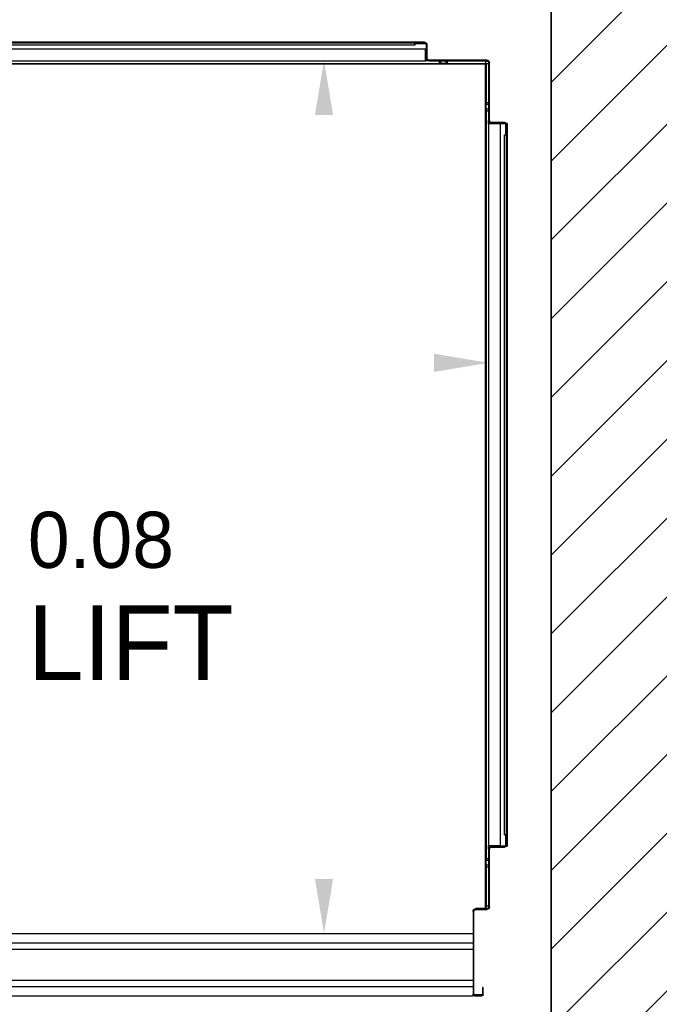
# Model space of a CAD drawing. Header units: millimetres. Extents: x -297000 to 504135, y -166520 to 252050.
# Tile 382 of 416: x 81975 to 83001, y 17176 to 18756. Entities that reach past the tile are written whole.
import ezdxf

# ---------------------------------------------------------------- set-up
doc = ezdxf.new("R2010")
doc.units = ezdxf.units.MM
doc.header["$MEASUREMENT"] = 0
doc.layers.get('Defpoints').update_dxf_attribs({"color": 6})
for name, color, linetype in [('010_D0050_D', 1, 'Continuous'), ('010_T0050_T', 4, 'Continuous'), ('068_HATCH_H', 8, 'Continuous'), ('210_WALEX_G', 2, 'Continuous')]:
    doc.layers.add(name, color=color, linetype=linetype)
doc.styles.add('VMX 2 MEDIUM 50', font='unvr55w.TTF', dxfattribs={"height": 100})
doc.dimstyles.new('1_25', dxfattribs={"dimscale": 25, "dimtxt": 3.5, "dimasz": 3.5, "dimexe": 1.25, "dimexo": 0.625, "dimgap": 1, "dimtad": 1, "dimdec": 0, "dimdsep": 46, "dimtxsty": 'Standard', "dimcen": 2.5, "dimclrd": 256, "dimclre": 256, "dimclrt": 10, "dimadec": 0, "dimazin": 0, "dimtfac": 1, "dimtdec": 0, "dimtmove": 0, "dimatfit": 3, "dimfxl": 0, "dimtvp": 1, "dimtolj": 1, "dimtzin": 0, "dimlwd": -1, "dimlwe": -1, "dimarcsym": 0})
doc.dimstyles.new('VMX 50', dxfattribs={"dimscale": 50, "dimtxt": 1, "dimasz": 1, "dimexe": 2, "dimexo": 2, "dimgap": 0.7, "dimtad": 1, "dimdec": 0, "dimdsep": 46, "dimtxsty": 'VMX 2 MEDIUM 50', "dimblk1": 'VMX-DIM-ARROW', "dimblk2": 'VMX-DIM-ARROW', "dimsah": 1, "dimcen": 1, "dimdle": 2, "dimse1": 1, "dimse2": 1, "dimclrd": 256, "dimclre": 256, "dimclrt": 256, "dimadec": 0, "dimazin": 0, "dimtm": 1e-09, "dimtfac": 1, "dimtdec": 0, "dimtmove": 2, "dimatfit": 2, "dimldrblk": 'VMX-DIM-ARROW', "dimfxl": 0, "dimtolj": 2, "dimlwd": -1, "dimarcsym": 0})

# ---------------------------------------------------------------- blocks, each defined once
blk = doc.blocks.new('VMX-DIM-ARROW')
h = blk.add_hatch(color=256)
edge = h.paths.add_edge_path()
edge.add_arc((0, 0), 0.5, 0, 360)
for p, q in [((0, 2.5), (0, -2.5)), ((-2.5, 0), (2.5, 0))]:
    blk.add_line(p, q)
blk = doc.blocks.new('*D435')
at = {"layer": '010_D0050_D'}
blk.add_line((81297, 16337), (82777, 16337), dxfattribs=at)
at = {"layer": 'Defpoints', "color": 0}
for p in [(82827, 17487), (81247, 17017), (82827, 16337)]:
    blk.add_point(p, dxfattribs=at)
at = {"layer": '010_D0050_D', "xscale": 50, "yscale": 50, "zscale": 50, "rotation": 180}
blk.add_blockref('VMX-DIM-ARROW', (81247, 16337), dxfattribs=at)
at = {"layer": '010_D0050_D', "xscale": 50, "yscale": 50, "zscale": 50}
blk.add_blockref('VMX-DIM-ARROW', (82827, 16337), dxfattribs=at)
at = {"layer": '010_D0050_D', "insert": (82037, 16423.9), "char_height": 100, "attachment_point": 5, "style": 'VMX 2 MEDIUM 50'}
blk.add_mtext('\\A2;1580', dxfattribs=at)
blk = doc.blocks.new('*D436')
at = {"layer": '010_D0050_D'}
blk.add_line((82877, 16337), (82991, 16337), dxfattribs=at)
at = {"layer": 'Defpoints', "color": 0}
for p in [(82827, 17487), (83041, 17487), (83041, 16337)]:
    blk.add_point(p, dxfattribs=at)
at = {"layer": '010_D0050_D', "xscale": 50, "yscale": 50, "zscale": 50, "rotation": 180}
blk.add_blockref('VMX-DIM-ARROW', (82827, 16337), dxfattribs=at)
at = {"layer": '010_D0050_D', "xscale": 50, "yscale": 50, "zscale": 50}
blk.add_blockref('VMX-DIM-ARROW', (83041, 16337), dxfattribs=at)
at = {"layer": '010_D0050_D', "insert": (82934, 16423.9), "char_height": 100, "attachment_point": 5, "style": 'VMX 2 MEDIUM 50'}
blk.add_mtext('\\A2;214', dxfattribs=at)
blk = doc.blocks.new('*D437')
at = {"layer": '010_D0050_D'}
blk.add_line((83091, 16337), (84531, 16337), dxfattribs=at)
at = {"layer": 'Defpoints', "color": 0}
for p in [(83041, 17987), (84581, 16636), (84581, 16337)]:
    blk.add_point(p, dxfattribs=at)
at = {"layer": '010_D0050_D', "xscale": 50, "yscale": 50, "zscale": 50, "rotation": 180}
blk.add_blockref('VMX-DIM-ARROW', (83041, 16337), dxfattribs=at)
at = {"layer": '010_D0050_D', "xscale": 50, "yscale": 50, "zscale": 50}
blk.add_blockref('VMX-DIM-ARROW', (84581, 16337), dxfattribs=at)
at = {"layer": '010_D0050_D', "insert": (83811, 16423.9), "char_height": 100, "attachment_point": 5, "style": 'VMX 2 MEDIUM 50'}
blk.add_mtext('\\A2;1540', dxfattribs=at)
blk = doc.blocks.new('*D942')
at = {"layer": 'Defpoints'}
for p, q in [((-595.6, 1673.5), (-897.4, 1673.5)), ((-866.2, 1586), (-866.2, 360.5)), ((-216.2, 273), (-897.4, 273))]:
    blk.add_line(p, q, dxfattribs=at)
at = {"layer": 'Defpoints', "color": 0}
for p in [(-580, 1673.5), (-866.2, 273), (-200.5, 273)]:
    blk.add_point(p, dxfattribs=at)
at = {"layer": 'Defpoints'}
for points in [[(-880.7, 1586), (-851.6, 1586), (-866.2, 1673.5)], [(-880.7, 360.5), (-851.6, 360.5), (-866.2, 273)]]:
    blk.add_solid(points, dxfattribs=at)
at = {"layer": 'Defpoints', "color": 10, "insert": (-934.9, 1004), "char_height": 87.5, "attachment_point": 5, "rotation": 90}
blk.add_mtext('\\A1;1400', dxfattribs=at)
blk = doc.blocks.new('*D943')
at = {"layer": 'Defpoints'}
for p, q in [((-1130, 1009.1), (-1130, 1219.7)), ((-30, 1009.1), (-30, 1219.7)), ((-1042.5, 1188.4), (-117.5, 1188.4))]:
    blk.add_line(p, q, dxfattribs=at)
at = {"layer": 'Defpoints', "color": 0}
for p in [(-30, 1188.4), (-1130, 993.5), (-30, 993.5)]:
    blk.add_point(p, dxfattribs=at)
at = {"layer": 'Defpoints'}
for points in [[(-1042.5, 1203), (-1042.5, 1173.8), (-1130, 1188.4)], [(-117.5, 1203), (-117.5, 1173.8), (-30, 1188.4)]]:
    blk.add_solid(points, dxfattribs=at)
at = {"layer": 'Defpoints', "color": 10, "insert": (-580, 1257.2), "char_height": 87.5, "attachment_point": 5}
blk.add_mtext('\\A1;1100', dxfattribs=at)
blk = doc.blocks.new('LIFT')
h = blk.add_hatch()
h.set_pattern_fill('ANSI31', color=8, scale=254, angle=195, style=0)
h.set_pattern_definition([(120, (1314.89, 1996.262), (27.4963, 15.875), [])])
edge = h.paths.add_edge_path()
edge.add_ellipse((-1034.5, 1677), major_axis=(4.47, 0), ratio=1, start_angle=270, end_angle=360, ccw=False)
edge.add_line((-1034.5, 1672.5), (-1127, 1672.5))
edge.add_ellipse((-1127, 1669.5), major_axis=(0, 2.97), ratio=1, start_angle=0, end_angle=90)
edge.add_line((-1130, 1669.5), (-1130, 1577))
edge.add_ellipse((-1134.5, 1577), major_axis=(4.47, 0), ratio=1, start_angle=270, end_angle=360, ccw=False)
edge.add_line((-1134.5, 1572.5), (-1155.5, 1572.5))
edge.add_ellipse((-1155.5, 1569.5), major_axis=(0, 2.97), ratio=1, start_angle=0, end_angle=90)
edge.add_line((-1158.5, 1569.5), (-1158.5, 1554))
edge.add_line((-1158.5, 1554), (-1160, 1554))
edge.add_line((-1160, 1554), (-1160, 1569.5))
edge.add_ellipse((-1155.5, 1569.5), major_axis=(-4.47, 0), ratio=1, start_angle=270, end_angle=360, ccw=False)
edge.add_line((-1155.5, 1574), (-1134.5, 1574))
edge.add_ellipse((-1134.5, 1577), major_axis=(0, -2.97), ratio=1, start_angle=0, end_angle=90)
edge.add_line((-1131.5, 1577), (-1131.5, 1669.5))
edge.add_ellipse((-1127, 1669.5), major_axis=(-4.47, 0), ratio=1, start_angle=270, end_angle=360, ccw=False)
edge.add_line((-1127, 1674), (-1034.5, 1674))
edge.add_ellipse((-1034.5, 1677), major_axis=(0, -2.97), ratio=1, start_angle=0, end_angle=90)
edge.add_line((-1031.5, 1677), (-1031.5, 1698))
edge.add_ellipse((-1027, 1698), major_axis=(-4.47, 0), ratio=1, start_angle=270, end_angle=360, ccw=False)
edge.add_line((-1027, 1702.5), (-1011.5, 1702.5))
edge.add_line((-1011.5, 1702.5), (-1011.5, 1701))
edge.add_line((-1011.5, 1701), (-1027, 1701))
edge.add_ellipse((-1027, 1698), major_axis=(0, 2.97), ratio=1, start_angle=0, end_angle=90)
edge.add_line((-1030, 1698), (-1030, 1677))
at = {"color": 8}
for p, q in [((-1031.5, 1677), (-1031.5, 1698)), ((-1030, 1698), (-1030, 1677)), ((-1029.3, 1700), (-1011.5, 1700)), ((-1029, 1672.5), (-1029, 1691.5)), ((-1029, 1691.5), (-131, 1691.5)), ((-1027, 1702.5), (-1011.5, 1702.5)), ((-1011.5, 1701), (-1027, 1701)), ((-1011.5, 1702.5), (-1011.5, 1701)), ((-1011.5, 1702.5), (-148.5, 1702.5)), ((-1011.5, 1698), (-1011.5, 1701)), ((-1011.5, 1701), (-148.5, 1701)), ((-1011.5, 1700), (-1011.5, 1698)), ((-1011.5, 1698), (-1011.5, 1698)), ((-1011.5, 1698), (-148.5, 1698)), ((-1011.5, 1698), (-1011.5, 1698)), ((-1030, 1677), (-1029, 1677)), ((-1131.5, 1577), (-1131.5, 1669.5)), ((-1130, 1669.5), (-1130, 1577)), ((-1130, 1668), (-1126, 1668)), ((-1127, 1674), (-1034.5, 1674)), ((-1034.5, 1672.5), (-1127, 1672.5)), ((-1126, 1668), (-1126, 1605.5)), ((-1126, 1662.5), (-1125, 1662.5)), ((-1125.5, 1668.5), (-1125.5, 1672.5)), ((-1064, 1668.5), (-1125.5, 1668.5)), ((-1125, 313), (-1125, 1667.5)), ((-1125, 1667.5), (-35, 1667.5)), ((-1120, 1667.5), (-1120, 1668.5)), ((-1064, 1668.5), (-1064, 1672.5)), ((-1061.5, 1668.5), (-1064, 1668.5)), ((-1061.5, 1672.5), (-1061.5, 1668.5)), ((-1061.5, 1668.5), (-1053.5, 1668.5)), ((-1053.5, 1668.5), (-1053.5, 1672.5)), ((-1051, 1668.5), (-1053.5, 1668.5)), ((-1051, 1672.5), (-1051, 1668.5)), ((-109, 1668.5), (-1051, 1668.5)), ((-1034.5, 1672.5), (-1029, 1672.5)), ((-131, 1672.5), (-1029, 1672.5)), ((-1130, 1605.5), (-1126, 1605.5)), ((-1126, 1603), (-1130, 1603)), ((-1126, 1605.5), (-1126, 1603)), ((-1126, 1595), (-1126, 1603)), ((-1130, 1595), (-1126, 1595)), ((-1126, 1592.5), (-1130, 1592.5)), ((-1126, 1595), (-1126, 1592.5)), ((-1126, 1592.5), (-1126, 393)), ((-1160, 1554), (-1160, 1569.5)), ((-1158.5, 1569.5), (-1158.5, 1554)), ((-1157.5, 1554), (-1157.5, 1571.8)), ((-1155.5, 1574), (-1134.5, 1574)), ((-1134.5, 1572.5), (-1155.5, 1572.5)), ((-1149, 1571.5), (-1130, 1571.5)), ((-1149, 414), (-1149, 1571.5)), ((-1134.5, 1571.5), (-1134.5, 1572.5)), ((-1130, 1571.5), (-1130, 1577)), ((-1130, 1571.5), (-1130, 414)), ((-1158.5, 1554), (-1160, 1554)), ((-1160, 431.5), (-1160, 1554)), ((-1155.5, 1554), (-1158.5, 1554)), ((-1158.5, 431.5), (-1158.5, 1554)), ((-1155.5, 1554), (-1157.5, 1554)), ((-1155.5, 431.5), (-1155.5, 1554)), ((-1155.5, 1554), (-1155.5, 1554)), ((-1155.5, 1554), (-1155.5, 1554)), ((-1125, 1391), (-1126, 1391)), ((-1126, 1390), (-1125, 1390)), ((-1126, 1378), (-1125, 1378)), ((-1126, 1342), (-1125, 1342)), ((-1126, 1330), (-1125, 1330)), ((-1126, 1329), (-1125, 1329)), ((-1125, 656), (-1126, 656)), ((-1126, 655), (-1125, 655)), ((-1126, 643), (-1125, 643)), ((-1126, 607), (-1125, 607)), ((-1126, 595), (-1125, 595)), ((-1126, 594), (-1125, 594)), ((-1160, 416), (-1160, 431.5)), ((-1160, 431.5), (-1158.5, 431.5)), ((-1155.5, 431.5), (-1158.5, 431.5)), ((-1158.5, 431.5), (-1158.5, 416)), ((-1157.5, 413.7), (-1157.5, 431.5)), ((-1157.5, 431.5), (-1155.5, 431.5)), ((-1155.5, 431.5), (-1155.5, 431.5)), ((-1155.5, 431.5), (-1155.5, 431.5)), ((-1155.5, 413), (-1134.5, 413)), ((-1134.5, 411.5), (-1155.5, 411.5)), ((-1130, 414), (-1149, 414)), ((-1134.5, 413), (-1134.5, 414)), ((-1130, 408.5), (-1130, 414)), ((-1131.5, 316), (-1131.5, 408.5)), ((-1130, 408.5), (-1130, 316)), ((-1130, 393), (-1126, 393)), ((-1126, 390.5), (-1130, 390.5)), ((-1130, 382.5), (-1126, 382.5)), ((-1126, 380), (-1130, 380)), ((-1126, 393), (-1126, 390.5)), ((-1126, 382.5), (-1126, 390.5)), ((-1126, 382.5), (-1126, 380)), ((-1126, 380), (-1126, 317.5)), ((-1126, 317.5), (-1130, 317.5)), ((-1125, 323), (-1126, 323)), ((-1125.5, 317), (-1125.5, 313)), ((-1125.5, 317), (-1125, 317)), ((-1127, 313), (-1109.5, 313)), ((-1109.5, 311.5), (-1127, 311.5)), ((-1106.5, 176), (-1106.5, 308.5)), ((-1105, 308.5), (-1105, 176)), ((-200.5, 273), (-1105, 273)), ((295, 258), (-1105, 258)), ((295, 248), (-1105, 248)), ((295, 198), (-1105, 198)), ((-1121.5, 176), (-1121.5, 186.7)), ((-1121.5, 186.7), (-1120, 186.7)), ((-1120, 186.7), (-1120, 176)), ((-1118.5, 174.5), (-1108, 174.5)), ((295, 188), (-1105, 188)), ((-1105, 173), (-1105, 176)), ((-1108, 173), (-1118.5, 173)), ((295, 173), (-1105, 173))]:
    blk.add_line(p, q, dxfattribs=at)
at = {"color": 8, "flags": 128}
for points in [[(-1029, 1674.2), (-1029.1, 1674.3), (-1029.2, 1674.4), (-1029.2, 1674.5), (-1029.3, 1674.6), (-1029.4, 1674.7), (-1029.4, 1674.8), (-1029.5, 1674.9), (-1029.6, 1675), (-1029.6, 1675.1), (-1029.7, 1675.2), (-1029.7, 1675.4), (-1029.8, 1675.5), (-1029.8, 1675.6), (-1029.8, 1675.7), (-1029.9, 1675.8), (-1029.9, 1676), (-1029.9, 1676.1), (-1029.9, 1676.2), (-1030, 1676.3), (-1030, 1676.5), (-1030, 1676.6), (-1030, 1676.7), (-1030, 1676.8), (-1030, 1677)], [(-1030, 1677), (-1030, 1676.9), (-1029.9, 1676.8), (-1029.9, 1676.8), (-1029.8, 1676.7), (-1029.8, 1676.6), (-1029.8, 1676.6), (-1029.7, 1676.5), (-1029.7, 1676.4), (-1029.6, 1676.4), (-1029.6, 1676.3), (-1029.6, 1676.3), (-1029.5, 1676.2), (-1029.5, 1676.1), (-1029.4, 1676.1), (-1029.4, 1676), (-1029.3, 1675.9), (-1029.3, 1675.9), (-1029.3, 1675.8), (-1029.2, 1675.7), (-1029.2, 1675.7), (-1029.1, 1675.6), (-1029.1, 1675.6), (-1029.1, 1675.5), (-1029, 1675.4)], [(-1134.5, 1572.5), (-1134.4, 1572.5), (-1134.2, 1572.5), (-1134.1, 1572.5), (-1134, 1572.5), (-1133.8, 1572.5), (-1133.7, 1572.4), (-1133.6, 1572.4), (-1133.5, 1572.4), (-1133.4, 1572.4), (-1133.2, 1572.3), (-1133.1, 1572.3), (-1133, 1572.2), (-1132.9, 1572.2), (-1132.8, 1572.1), (-1132.6, 1572.1), (-1132.5, 1572), (-1132.4, 1572), (-1132.3, 1571.9), (-1132.2, 1571.9), (-1132.1, 1571.8), (-1132, 1571.7), (-1131.9, 1571.7), (-1131.8, 1571.6), (-1131.7, 1571.5)], [(-1134.5, 1572.5), (-1134.4, 1572.5), (-1134.4, 1572.4), (-1134.3, 1572.4), (-1134.2, 1572.3), (-1134.2, 1572.3), (-1134.1, 1572.2), (-1134, 1572.2), (-1134, 1572.2), (-1133.9, 1572.1), (-1133.8, 1572.1), (-1133.8, 1572), (-1133.7, 1572), (-1133.6, 1572), (-1133.6, 1571.9), (-1133.5, 1571.9), (-1133.4, 1571.8), (-1133.4, 1571.8), (-1133.3, 1571.7), (-1133.3, 1571.7), (-1133.2, 1571.7), (-1133.1, 1571.6), (-1133.1, 1571.6), (-1133, 1571.5), (-1132.9, 1571.5)], [(-1131.7, 414), (-1131.8, 413.9), (-1131.9, 413.8), (-1132, 413.8), (-1132.1, 413.7), (-1132.2, 413.6), (-1132.3, 413.6), (-1132.4, 413.5), (-1132.5, 413.5), (-1132.6, 413.4), (-1132.7, 413.4), (-1132.9, 413.3), (-1133, 413.3), (-1133.1, 413.2), (-1133.2, 413.2), (-1133.3, 413.1), (-1133.5, 413.1), (-1133.6, 413.1), (-1133.7, 413.1), (-1133.8, 413), (-1134, 413), (-1134.1, 413), (-1134.2, 413), (-1134.3, 413), (-1134.5, 413)], [(-1134.5, 413), (-1134.4, 413), (-1134.3, 413.1), (-1134.3, 413.1), (-1134.2, 413.2), (-1134.1, 413.2), (-1134.1, 413.2), (-1134, 413.3), (-1133.9, 413.3), (-1133.9, 413.4), (-1133.8, 413.4), (-1133.8, 413.5), (-1133.7, 413.5), (-1133.6, 413.5), (-1133.6, 413.6), (-1133.5, 413.6), (-1133.4, 413.7), (-1133.4, 413.7), (-1133.3, 413.7), (-1133.2, 413.8), (-1133.2, 413.8), (-1133.1, 413.9), (-1133.1, 413.9), (-1133, 414), (-1132.9, 414)]]:
    blk.add_lwpolyline(points, dxfattribs=at)
at = {"color": 8}
for centre, radius, start, end in [((-1027, 1698), 4.47, 90.0004, 180.0004), ((-1027, 1698), 2.97, 90.0004, 180.0004), ((-1034.5, 1677), 4.47, 270.0004, 0.0004), ((-1034.5, 1677), 2.97, 270.0004, 0.0004), ((-1127, 1669.5), 4.47, 90.0004, 180.0004), ((-1127, 1669.5), 2.97, 90.0004, 180.0004), ((-1155.5, 1569.5), 4.47, 90.0004, 180.0004), ((-1155.5, 1569.5), 2.97, 90.0004, 180.0004), ((-1134.5, 1577), 4.47, 270.0004, 0.0004), ((-1134.5, 1577), 2.97, 270.0004, 0.0004), ((-1155.5, 416), 4.47, 180.0004, 270.0004), ((-1155.5, 416), 2.97, 180.0004, 270.0004), ((-1134.5, 408.5), 4.47, 0.0004, 90.0004), ((-1134.5, 408.5), 2.97, 0.0004, 90.0004), ((-1127, 316), 4.47, 180.0004, 270.0004), ((-1127, 316), 2.97, 180.0004, 270.0004), ((-1109.5, 308.5), 4.47, 0.0004, 90.0004), ((-1109.5, 308.5), 2.97, 0.0004, 90.0004), ((-1118.5, 176), 3, 180.0004, 270.0004), ((-1118.5, 176), 1.5, 180.0004, 270.0004), ((-1108, 176), 3, 270.0004, 0.0004), ((-1108, 176), 1.5, 270.0004, 0.0004)]:
    blk.add_arc(centre, radius, start, end, dxfattribs=at)
at = {"layer": 'Defpoints'}
blk.add_lwpolyline([(-1230, -100), (-1230, 1800), (350, 1800), (350, 0), (0, 0), (0, -100)], dxfattribs=at)
dim = blk.add_linear_dim(base=(-866.1646, 273.0068), p1=(-580, 1673.5), p2=(-200.5306, 273.0068), angle=90, dimstyle='1_25', dxfattribs=at)
dim.commit()
dim.dimension.update_dxf_attribs({"geometry": '*D942', "text_midpoint": (-866.1646, 1004), "dimtype": 128})
dim = blk.add_linear_dim(base=(-30, 1188.4), p1=(-1130, 993.5), p2=(-30, 993.5), dimstyle='1_25', dxfattribs=at)
dim.commit()
dim.dimension.update_dxf_attribs({"geometry": '*D943', "text_midpoint": (-580, 1257.2)})
blk = doc.blocks.new('1006_X-01.01')
at = {"layer": '068_HATCH_H'}
h = blk.add_hatch(dxfattribs=at)
h.set_pattern_fill('ANSI31', color=256, scale=715, style=0)
h.set_pattern_definition([(45, (-71775, -9425), (-63.19767, 63.19767), [])])
h.paths.add_polyline_path([(5693, 7378), (9822, 7378), (9822, 7592), (9472, 7592), (9472, 9443), (11052, 9443), (11052, 7378), (15082, 7378), (15082, 7592), (11266, 7592), (11266, 11493), (14868, 11493), (14868, 11707), (5907, 11707), (5907, 11493), (9258, 11493), (9258, 7592), (5693, 7592)])
h.paths.add_polyline_path([(15082, 7592), (15082, 8492.5), (14868, 8492.5), (14868, 7592)], flags=17)
h.paths.add_polyline_path([(15082, 11493), (15082, 10591.5), (14868, 10591.5), (14868, 11493)], flags=17)
h.paths.add_polyline_path([(5693, 10593), (5693, 10703), (5907, 10703), (5907, 10593)], flags=17)
h.paths.add_polyline_path([(9472, 9593), (9472, 11493), (11052, 11493), (11052, 9593)], flags=16)
h.paths.add_polyline_path([(5693, 7592), (5693, 8493), (5907, 8493), (5907, 7592)], flags=17)
at = {"layer": '210_WALEX_G', "ltscale": 10}
blk.add_lwpolyline([(5693, 7378), (9822, 7378), (9822, 7592), (9472, 7592), (9472, 9443), (11052, 9443), (11052, 7378), (15082, 7378), (15082, 7592), (11266, 7592), (11266, 11493), (14868, 11493), (14868, 11707), (5907, 11707), (5907, 11493), (9258, 11493), (9258, 7592), (5693, 7592), (5693, 7378)], dxfattribs=at)
at = {"xscale": -1}
blk.add_blockref('LIFT', (9822, 7592), dxfattribs=at)

msp = doc.modelspace()

# ---------------------------------------------------------------- block references
msp.add_blockref('1006_X-01.01', (71775, 9425))

# ---------------------------------------------------------------- texts
at = {"layer": '010_T0050_T', "insert": (81988.5, 17966.5), "char_height": 120, "attachment_point": 1, "style": 'VMX 2 MEDIUM 50'}
msp.add_mtext('{\\H0.75x;0.08\\P}LIFT', dxfattribs=at)

# ---------------------------------------------------------------- dimensions: what is measured, and where the dimension line sits
at = {"layer": '010_D0050_D'}
for base, p1, p2, picture, middle in [((84581, 16337), (83041, 17987), (84581, 16636), '*D437', (83811, 16423.9)), ((82827, 16337), (81247, 17017), (82827, 17487), '*D435', (82037, 16423.9))]:
    dim = msp.add_linear_dim(base=base, p1=p1, p2=p2, dimstyle='VMX 50', dxfattribs=at)
    dim.commit()
    dim.dimension.update_dxf_attribs({"geometry": picture, "text_midpoint": middle})
dim = msp.add_linear_dim(base=(83041, 16337), p1=(82827, 17487), p2=(83041, 17487), dimstyle='VMX 50', dxfattribs=at)
dim.commit()
dim.dimension.update_dxf_attribs({"geometry": '*D436', "text_midpoint": (82934, 16423.9), "dimtype": 160})

doc.saveas('drawing.dxf')
